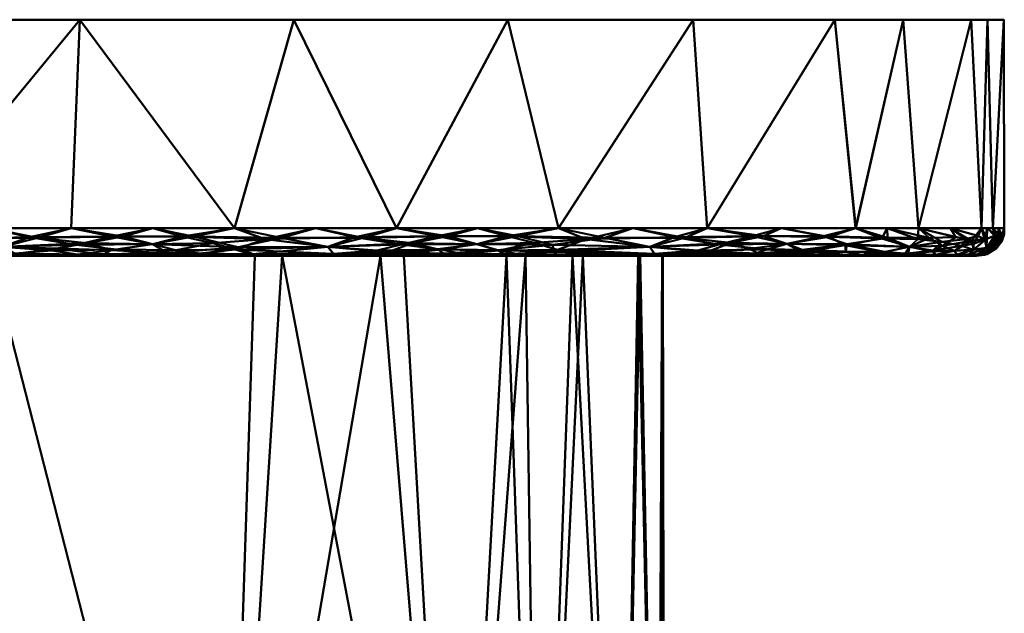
# Model space of a CAD drawing. Header units: millimetres. Extents: x -86 to 208, y -222 to 157.
# Tile 385 of 386: x 51 to 86, y -21 to 0. Entities that reach past the tile are written whole.
import ezdxf

# ---------------------------------------------------------------- set-up
doc = ezdxf.new("R2010")
doc.units = ezdxf.units.MM
doc.layers.add('G-IMPT', color=8, linetype='Continuous', lineweight=30)
doc.layers.add('P-SANR-FIXT', color=6, linetype='Continuous', lineweight=30)

# ---------------------------------------------------------------- blocks, each defined once
blk = doc.blocks.new('FFAS1704-101500ZN0 - 3D_FFAS1704-101500ZN0_D0_ipt-78411-View 1')
at = {"layer": 'G-IMPT', "lineweight": 40}
mesh = blk.add_polyface(dxfattribs=at)
corners = [(50, -49.503, -36.5), (38.237, -49.503, -36.471), (26.474, -49.503, -36.364), (14.712, -49.503, -36.14), (2.956, -49.503, -35.73), (-8.784, -49.503, -34.985), (-20.44, -49.503, -33.401), (-31.126, -49.503, -28.483), (-35.656, -49.503, -17.635), (-36.467, -49.503, -5.899), (-36.467, -49.503, 5.864), (-35.656, -49.503, 17.6), (-31.124, -49.503, 28.448), (-20.439, -49.503, 33.366), (-8.783, -49.503, 34.953), (2.956, -49.503, 35.702), (14.713, -49.503, 36.116), (26.474, -49.503, 36.343), (38.237, -49.503, 36.451), (50, -49.503, 36.482), (50, -42, 36.482), (-3.224, -42, 35.367), (-18.613, -42, 33.725), (-25.28, -42, 32.004), (-30.377, -42, 29.143), (-35.281, -42, 19.646), (-36.457, -42, 6.47), (-36.457, -42, -6.505), (-35.282, -42, -19.681), (-30.378, -42, -29.179), (-25.281, -42, -32.04), (-18.614, -42, -33.759), (-3.225, -42, -35.396), (50, -42, -36.5), (23.388, -42, 35.924), (23.388, -42, -35.948), (10.082, -42, 35.645), (36.694, -42, 36.203), (10.081, -42, -35.672), (36.694, -42, -36.224), (-36.467, -49.503, -0.018), (-36.457, -42, -0.018), (43.347, -42, -36.362), (44.118, -49.503, -36.485), (43.347, -42, 36.342), (44.118, -49.503, 36.466), (30.041, -42, -36.086), (16.735, -42, -35.81), (-2.914, -49.503, -35.357), (-14.612, -49.503, -34.193), (-10.919, -42, -34.578), (3.428, -42, -35.534), (-25.783, -49.503, -30.942), (-36.062, -49.503, -11.767), (-35.869, -42, -13.093), (-32.83, -42, -24.43), (-33.391, -49.503, -23.059), (-10.919, -42, 34.546), (-14.611, -49.503, 34.16), (-25.782, -49.503, 30.907), (8.834, -49.503, -35.935), (-2.913, -49.503, 35.328), (30.041, -42, 36.064), (20.593, -49.503, 36.229), (8.834, -49.503, 35.909), (-35.869, -42, 13.058), (-36.061, -49.503, 11.732), (-33.39, -49.503, 23.024), (32.355, -49.503, -36.417), (20.593, -49.503, -36.252), (32.355, -49.503, 36.397), (16.735, -42, 35.785), (3.429, -42, 35.506), (-32.829, -42, 24.395)]
mesh.append_faces([[corners[k] for k in face] for face in [(20, 45, 19)]], dxfattribs={"vtx0": -1})
mesh.append_faces([[corners[k] for k in face] for face in [(59, 24, 12), (4, 51, 60), (50, 49, 31), (39, 68, 46), (33, 43, 42), (64, 72, 15), (49, 50, 5), (22, 58, 57), (3, 47, 69), (12, 73, 67), (14, 57, 58), (47, 3, 38), (72, 64, 36), (73, 12, 24), (63, 71, 16), (41, 10, 26), (66, 26, 10), (67, 25, 11), (24, 59, 23), (58, 22, 13), (26, 66, 65), (68, 39, 1), (71, 63, 34)]], dxfattribs={"vtx0": -1, "vtx1": -1})
mesh.append_faces([[corners[k] for k in face] for face in [(35, 2, 69), (56, 28, 55), (69, 47, 35), (4, 32, 51), (32, 4, 48), (30, 6, 52), (29, 52, 7), (8, 54, 28), (28, 56, 8), (53, 27, 54), (1, 39, 42), (2, 35, 46), (9, 41, 27), (52, 29, 30), (55, 7, 56), (13, 22, 23), (14, 21, 57), (54, 8, 53), (21, 14, 61), (44, 18, 45), (65, 66, 11), (5, 50, 32), (38, 3, 60), (11, 25, 65), (45, 20, 44), (21, 61, 15), (62, 17, 70)]], dxfattribs={"vtx0": -1, "vtx2": -1})
mesh.append_faces([[corners[k] for k in face] for face in [(41, 9, 40, 10)]], dxfattribs={"vtx0": -1, "vtx3": -1})
mesh.append_faces([[corners[k] for k in face] for face in [(43, 1, 42), (62, 34, 17), (30, 31, 6), (53, 9, 27), (51, 38, 60), (44, 37, 18), (70, 18, 37), (37, 62, 70), (48, 5, 32), (59, 13, 23), (55, 29, 7), (49, 6, 31), (64, 16, 36), (63, 17, 34), (68, 2, 46), (71, 36, 16), (72, 21, 15), (73, 25, 67)]], dxfattribs={"vtx1": -1, "vtx2": -1})
mesh.append_faces([[corners[k] for k in face] for face in [(33, 0, 43)]], dxfattribs={"vtx2": -1})
mesh = blk.add_polyface(dxfattribs=at)
corners = [(50, -42, 36.482), (103.224, -42, 35.367), (118.613, -42, 33.725), (125.28, -42, 32.004), (130.377, -42, 29.143), (135.281, -42, 19.646), (136.457, -42, 6.47), (136.457, -42, -6.505), (135.282, -42, -19.681), (130.378, -42, -29.179), (125.281, -42, -32.04), (118.614, -42, -33.759), (103.225, -42, -35.396), (50, -42, -36.5), (-3.225, -42, -35.396), (-18.614, -42, -33.759), (-25.281, -42, -32.04), (-30.378, -42, -29.179), (-35.282, -42, -19.681), (-36.457, -42, -6.505), (-36.457, -42, 6.47), (-35.281, -42, 19.646), (-30.377, -42, 29.143), (-25.28, -42, 32.004), (-18.613, -42, 33.725), (-3.224, -42, 35.367)]
mesh.append_faces([[corners[k] for k in face] for face in [(18, 16, 17)]], dxfattribs={"vtx0": -1})
mesh.append_faces([[corners[k] for k in face] for face in [(14, 20, 25)]], dxfattribs={"vtx0": -1, "vtx1": -1, "vtx2": -1})
mesh.append_faces([[corners[k] for k in face] for face in [(7, 11, 12, 6), (11, 7, 8), (2, 5, 6, 1)]], dxfattribs={"vtx0": -1, "vtx2": -1})
mesh.append_faces([[corners[k] for k in face] for face in [(0, 1, 13)]], dxfattribs={"vtx1": -1, "vtx2": -1})
mesh.append_faces([[corners[k] for k in face] for face in [(12, 13, 1, 6)]], dxfattribs={"vtx1": -1, "vtx2": -1, "vtx3": -1})
mesh.append_faces([[corners[k] for k in face] for face in [(14, 15, 19, 20), (15, 16, 18, 19), (13, 14, 25, 0), (20, 21, 24, 25)]], dxfattribs={"vtx1": -1, "vtx3": -1})
mesh.append_faces([[corners[k] for k in face] for face in [(3, 4, 5, 2)]], dxfattribs={"vtx2": -1})
mesh.append_faces([[corners[k] for k in face] for face in [(8, 9, 10, 11), (21, 22, 23, 24)]], dxfattribs={"vtx3": -1})
mesh = blk.add_polyface(dxfattribs=at)
corners = [(-36.408, -49.877, -4.426), (-36.467, -49.503, -5.899), (-36.372, -49.842, -7.527), (-36.237, -49.891, -10.712), (-36.133, -50.184, -8.701), (-36.119, -50.035, 11.483), (-36.24, -50.036, 8.79), (-35.881, -50.308, 11.195), (-36.394, -49.91, 4.428), (-36.207, -50.208, 2.075), (-36.111, -50.269, 5.758), (-36.305, -49.771, 10.133), (-36.061, -49.503, 11.732), (-36.264, -49.503, 8.798), (-36.361, -50.002, -2.103), (-36.472, -49.724, -1.48), (-36.072, -50.261, 8.009), (-36.297, -50.04, 6.498), (-36.178, -49.776, 12.373), (-36.467, -49.503, 5.864), (-36.467, -49.503, 2.923), (-36.412, -49.905, 0.301), (-36.174, -50.241, -0.817), (-35.852, -50.435, 1.434), (-36.399, -49.771, 7.328), (-36.378, -49.969, 2.359), (-36.252, -50.116, -6.159), (-36.467, -49.503, -2.958), (-36.162, -50.243, -3.73), (-36.264, -49.503, -8.833), (-36.062, -49.503, -11.767), (-36.115, -49.784, -13.23), (-35.91, -50.391, -6.472), (-36.467, -49.503, -0.018), (-36.052, -50.109, -11.81)]
mesh.append_faces([[corners[k] for k in face] for face in [(1, 0, 27), (19, 24, 13), (33, 21, 20)]], dxfattribs={"vtx0": -1, "vtx1": -1})
mesh.append_faces([[corners[k] for k in face] for face in [(0, 1, 2), (3, 4, 2), (5, 6, 7), (8, 9, 10), (0, 14, 15), (16, 6, 17), (18, 12, 11), (21, 22, 9), (22, 23, 9), (10, 16, 17), (17, 6, 24), (21, 25, 20), (2, 26, 0), (22, 21, 14), (26, 2, 4), (14, 28, 22), (25, 21, 9), (15, 14, 21), (29, 3, 2), (31, 3, 30), (32, 28, 26), (16, 7, 6), (5, 11, 6), (8, 24, 19), (11, 24, 6), (11, 5, 18), (24, 11, 13), (24, 8, 17), (8, 10, 17), (32, 26, 4), (28, 0, 26), (34, 4, 3), (31, 34, 3), (21, 33, 15), (28, 14, 0), (0, 15, 27), (9, 8, 25), (20, 25, 8)]], dxfattribs={"vtx0": -1, "vtx1": -1, "vtx2": -1})
mesh.append_faces([[corners[k] for k in face] for face in [(11, 12, 13), (8, 19, 20), (3, 29, 30), (2, 1, 29)]], dxfattribs={"vtx0": -1, "vtx2": -1})
mesh.append_faces([[corners[k] for k in face] for face in [(33, 27, 15)]], dxfattribs={"vtx1": -1, "vtx2": -1})
mesh = blk.add_polyface(dxfattribs=at)
corners = [(-35.852, -50.435, 1.434), (-35.468, -50.503, -0.018), (-35.468, -50.503, 2.882), (-35.91, -50.391, -6.472), (-36.133, -50.184, -8.701), (-35.721, -50.433, -9.715), (-35.829, -50.207, -13.704), (-36.052, -50.109, -11.81), (-36.115, -49.784, -13.23), (-35.736, -50.458, 6.724), (-36.111, -50.269, 5.758), (-35.809, -50.445, 4.336), (-35.758, -50.462, -4.336), (-35.468, -50.503, -5.817), (-35.468, -50.503, -2.917), (-35.772, -49.913, -16.157), (-35.364, -50.281, -17.066), (-35.849, -49.87, 15.628), (-35.829, -50.207, 13.668), (-35.373, -50.271, 17.056), (-35.293, -49.956, 19.022), (-35.656, -49.503, 17.599), (-35.881, -50.308, 11.195), (-35.519, -50.435, 13.065), (-35.848, -50.436, -1.852), (-35.8, -50.412, 8.935), (-35.579, -50.462, 10.908), (-35.272, -50.503, 8.675), (-35.859, -49.503, 14.665), (-36.178, -49.776, 12.373), (-35.468, -50.503, 5.782), (-36.207, -50.208, 2.075), (-36.174, -50.241, -0.817), (-36.162, -50.243, -3.73), (-36.062, -49.503, -11.767), (-35.859, -49.503, -14.701), (-35.519, -50.435, -13.1), (-35.865, -50.311, -11.445), (-35.656, -49.503, -17.634), (-35.531, -49.78, -18.141), (-35.368, -50.073, -18.272), (-35.272, -50.503, -8.71), (-36.119, -50.035, 11.483), (-36.061, -49.503, 11.732), (-36.072, -50.261, 8.009)]
mesh.append_faces([[corners[k] for k in face] for face in [(38, 15, 35), (43, 29, 28)]], dxfattribs={"vtx0": -1, "vtx1": -1})
mesh.append_faces([[corners[k] for k in face] for face in [(3, 4, 5), (6, 7, 8), (9, 10, 11), (15, 16, 6), (17, 18, 19), (20, 21, 17), (22, 23, 18), (12, 14, 24), (22, 25, 26), (9, 27, 25), (17, 28, 29), (1, 0, 24), (11, 31, 0), (0, 2, 11), (32, 33, 24), (33, 3, 12), (9, 11, 30), (31, 11, 10), (0, 32, 24), (36, 37, 6), (36, 5, 37), (37, 7, 6), (39, 15, 38), (40, 15, 39), (3, 5, 41), (42, 22, 18), (35, 15, 8), (6, 8, 15), (29, 18, 17), (18, 29, 42), (33, 12, 24), (13, 12, 3), (9, 25, 44), (5, 4, 37), (4, 7, 37), (22, 26, 23), (27, 26, 25), (9, 44, 10), (22, 44, 25)]], dxfattribs={"vtx0": -1, "vtx1": -1, "vtx2": -1})
mesh.append_faces([[corners[k] for k in face] for face in [(0, 1, 2), (12, 13, 14), (8, 34, 35), (17, 21, 28)]], dxfattribs={"vtx0": -1, "vtx2": -1})
mesh.append_faces([[corners[k] for k in face] for face in [(2, 30, 11), (14, 1, 24)]], dxfattribs={"vtx1": -1, "vtx2": -1})
mesh = blk.add_polyface(dxfattribs=at)
corners = [(-35.579, -50.462, 10.908), (-35.075, -50.503, 11.568), (-35.519, -50.435, 13.065), (-35.373, -50.271, 17.056), (-34.664, -50.325, 20.407), (-35.293, -49.956, 19.022), (-34.682, -50.503, -17.389), (-34.777, -50.451, -18.668), (-33.548, -50.503, -20.053), (-35.364, -50.281, -17.066), (-35.368, -50.073, -18.272), (-34.94, -50.139, -20.164), (-33.901, -50.307, -23.112), (-34.665, -50.325, -20.443), (-34.523, -49.503, 20.312), (-35.656, -49.503, 17.599), (-34.777, -50.451, 18.633), (-34.003, -50.458, 21.79), (-34.252, -50.142, 22.605), (-34.732, -49.827, 21.635), (-35.849, -49.87, 15.628), (-33.77, -49.854, 24.328), (-34.878, -50.503, 14.461), (-35.829, -50.207, 13.668), (-35.194, -50.448, 15.96), (-34.682, -50.503, 17.354), (-33.548, -50.503, 20.017), (-34.879, -50.503, -14.496), (-35.186, -50.451, -15.994), (-35.272, -50.503, 8.675), (-35.531, -49.78, -18.141), (-35.656, -49.503, -17.634), (-34.523, -49.503, -20.347), (-35.829, -50.207, -13.704), (-35.519, -50.435, -13.1), (-35.075, -50.503, -11.603), (-35.721, -50.433, -9.715), (-35.91, -50.391, -6.472), (-35.272, -50.503, -8.71), (-35.468, -50.503, -5.817), (-34.004, -50.458, -21.825), (-34.228, -49.991, -23.024), (-33.39, -49.503, -23.06), (-35.091, -49.899, -20.151), (-35.736, -50.458, 6.724), (-35.468, -50.503, 5.782), (-33.883, -50.346, 22.954), (-35.772, -49.913, -16.157)]
mesh.append_faces([[corners[k] for k in face] for face in [(6, 7, 8), (25, 24, 22), (26, 16, 25), (27, 28, 6), (1, 0, 29), (35, 34, 27)]], dxfattribs={"vtx0": -1, "vtx1": -1})
mesh.append_faces([[corners[k] for k in face] for face in [(0, 1, 2), (3, 4, 5), (9, 10, 11), (11, 12, 13), (16, 17, 4), (4, 18, 5), (18, 19, 5), (5, 20, 3), (18, 21, 19), (5, 19, 14), (23, 2, 24), (24, 16, 3), (2, 22, 24), (24, 25, 16), (24, 3, 23), (3, 16, 4), (28, 7, 6), (33, 28, 34), (34, 35, 36), (28, 33, 9), (34, 28, 27), (7, 9, 13), (9, 7, 28), (7, 13, 40), (11, 41, 12), (42, 41, 43), (4, 46, 18), (10, 30, 43), (11, 10, 43), (47, 10, 9), (41, 11, 43), (9, 11, 13), (30, 32, 43)]], dxfattribs={"vtx0": -1, "vtx1": -1, "vtx2": -1})
mesh.append_faces([[corners[k] for k in face] for face in [(5, 14, 15), (2, 1, 22), (30, 31, 32), (37, 38, 39), (36, 35, 38), (44, 45, 29)]], dxfattribs={"vtx0": -1, "vtx2": -1})
mesh.append_faces([[corners[k] for k in face] for face in [(32, 42, 43)]], dxfattribs={"vtx1": -1, "vtx2": -1})
mesh = blk.add_polyface(dxfattribs=at)
corners = [(-32.266, -49.851, 26.998), (-31.123, -49.503, 28.449), (-32.256, -49.503, 25.737), (-32.893, -50.432, -24.89), (-32.415, -50.503, -22.716), (-34.004, -50.458, -21.825), (-33.77, -49.854, 24.328), (-33.063, -50.175, 25.351), (-33.366, -49.897, -25.184), (-33.064, -50.175, -25.386), (-34.228, -49.991, -23.024), (-33.548, -50.503, -20.053), (-32.257, -49.503, -25.772), (-33.39, -49.503, -23.06), (-31.339, -50.465, 27.103), (-32.174, -50.359, 26.392), (-33.018, -50.427, 24.625), (-33.548, -50.503, 20.017), (-34.003, -50.458, 21.79), (-34.777, -50.451, 18.633), (-32.414, -50.503, 22.68), (-31.28, -50.503, 25.343), (-29.959, -49.789, 29.428), (-33.389, -49.503, 23.024), (-30.809, -50.083, 28.496), (-34.252, -50.142, 22.605), (-33.883, -50.346, 22.954), (-34.523, -49.503, 20.312), (-34.732, -49.827, 21.635), (-34.664, -50.325, 20.407), (-33.901, -50.307, -23.112), (-34.777, -50.451, -18.668), (-34.665, -50.325, -20.443), (-31.327, -50.47, -27.127), (-32.063, -50.376, -26.539), (-30.77, -50.356, -28.156), (-30.752, -50.114, -28.557), (-32.065, -49.877, -27.289), (-31.124, -49.503, -28.485), (-30.165, -49.811, -29.29), (-31.281, -50.503, -25.379), (-30.778, -50.338, 28.152)]
mesh.append_faces([[corners[k] for k in face] for face in [(12, 8, 13), (38, 37, 12)]], dxfattribs={"vtx0": -1, "vtx1": -1})
mesh.append_faces([[corners[k] for k in face] for face in [(3, 4, 5), (0, 6, 7), (8, 9, 10), (14, 15, 16), (17, 18, 19), (0, 2, 6), (0, 22, 1), (7, 15, 24), (22, 0, 24), (7, 24, 0), (16, 21, 14), (7, 25, 26), (25, 7, 6), (29, 18, 26), (23, 28, 6), (20, 16, 18), (26, 18, 16), (30, 10, 9), (11, 31, 5), (32, 30, 5), (5, 30, 3), (33, 34, 35), (3, 34, 33), (36, 9, 37), (3, 30, 9), (37, 9, 8), (38, 39, 37), (37, 39, 36), (14, 41, 15), (24, 15, 41), (7, 16, 15), (36, 35, 34), (3, 33, 40), (3, 9, 34), (36, 34, 9), (7, 26, 16), (13, 8, 10), (12, 37, 8)]], dxfattribs={"vtx0": -1, "vtx1": -1, "vtx2": -1})
mesh.append_faces([[corners[k] for k in face] for face in [(0, 1, 2), (16, 20, 21)]], dxfattribs={"vtx0": -1, "vtx2": -1})
mesh.append_faces([[corners[k] for k in face] for face in [(4, 11, 5), (2, 23, 6), (23, 27, 28), (17, 20, 18), (40, 4, 3)]], dxfattribs={"vtx1": -1, "vtx2": -1})
mesh = blk.add_polyface(dxfattribs=at)
corners = [(-29.205, -50.281, 29.583), (-30.809, -50.083, 28.496), (-30.778, -50.338, 28.152), (-27.418, -49.789, -31.067), (-30.165, -49.811, -29.29), (-28.453, -49.503, -29.714), (-31.327, -50.47, -27.127), (-29.8, -50.462, -28.712), (-30.147, -50.503, -28.042), (-28.655, -50.069, -30.22), (-26.204, -50.086, -31.47), (-31.28, -50.503, 25.343), (-30.146, -50.503, 28.006), (-31.339, -50.465, 27.103), (-27.812, -49.789, 30.826), (-25.78, -49.503, 30.908), (-28.452, -49.503, 29.679), (-27.321, -50.252, 30.751), (-27.618, -50.414, 30.303), (-29.959, -49.789, 29.428), (-26.63, -50.03, 31.288), (-24.982, -49.853, 32.042), (-25.779, -50.371, 31.264), (-28.654, -50.069, 30.184), (-29.665, -50.457, 28.809), (-27.477, -50.503, 29.141), (-31.123, -49.503, 28.449), (-29.2, -50.366, -29.466), (-27.532, -50.411, -30.394), (-27.937, -50.266, -30.441), (-27.478, -50.503, -29.176), (-31.281, -50.503, -25.379), (-24.807, -50.503, 30.276), (-25.781, -49.503, -30.943), (-30.752, -50.114, -28.557), (-31.124, -49.503, -28.485), (-24.611, -49.831, -32.215), (-25.444, -50.309, -31.538), (-25.749, -50.436, -31.16), (-30.77, -50.356, -28.156)]
mesh.append_faces([[corners[k] for k in face] for face in [(26, 19, 16), (31, 6, 8), (33, 3, 5)]], dxfattribs={"vtx0": -1, "vtx1": -1})
mesh.append_faces([[corners[k] for k in face] for face in [(0, 1, 2), (3, 4, 5), (6, 7, 8), (3, 9, 4), (9, 3, 10), (17, 0, 18), (16, 19, 14), (20, 21, 14), (17, 22, 20), (19, 1, 23), (24, 25, 18), (24, 2, 13), (14, 19, 23), (20, 14, 23), (15, 14, 21), (17, 20, 23), (0, 17, 23), (17, 18, 22), (1, 0, 23), (0, 2, 24), (7, 27, 28), (27, 29, 28), (28, 30, 7), (24, 13, 12), (0, 24, 18), (34, 4, 9), (27, 34, 9), (3, 36, 10), (37, 38, 28), (29, 37, 28), (34, 27, 39), (7, 6, 39), (27, 7, 39), (28, 38, 30), (29, 27, 9), (9, 10, 29), (37, 29, 10)]], dxfattribs={"vtx0": -1, "vtx1": -1, "vtx2": -1})
mesh.append_faces([[corners[k] for k in face] for face in [(14, 15, 16), (24, 12, 25), (4, 35, 5)]], dxfattribs={"vtx0": -1, "vtx2": -1})
mesh.append_faces([[corners[k] for k in face] for face in [(11, 12, 13), (25, 32, 18), (30, 8, 7)]], dxfattribs={"vtx1": -1, "vtx2": -1})
mesh = blk.add_polyface(dxfattribs=at)
corners = [(-20.986, -50.454, -32.559), (-23.888, -50.427, -31.854), (-20.406, -50.283, -33.024), (-23.724, -50.172, 32.258), (-20.259, -50.358, 32.906), (-20.236, -50.099, 33.206), (-24.611, -49.831, -32.215), (-21.429, -49.905, -33.088), (-23.725, -50.172, -32.293), (-18.998, -50.435, -33.031), (-19.47, -50.503, -32.58), (-26.204, -50.086, -31.47), (-25.444, -50.309, -31.538), (-18.486, -50.441, 33.074), (-20.427, -50.47, 32.595), (-26.63, -50.03, 31.288), (-25.779, -50.371, 31.264), (-22.109, -49.849, 32.909), (-24.982, -49.853, 32.042), (-24.807, -50.503, 30.276), (-23.887, -50.427, 31.818), (-18.979, -49.797, 33.609), (-22.138, -50.503, 31.411), (-20.438, -49.503, 33.367), (-17.524, -49.503, 33.763), (-23.109, -49.503, 32.137), (-25.78, -49.503, 30.908), (-18.245, -50.293, 33.395), (-19.469, -50.503, 32.545), (-27.618, -50.414, 30.303), (-27.418, -49.789, -31.067), (-25.781, -49.503, -30.943), (-23.11, -49.503, -32.172), (-20.439, -49.503, -33.401), (-18.593, -49.797, -33.715), (-19.578, -50.033, -33.42), (-22.139, -50.503, -31.445), (-24.809, -50.503, -30.311), (-18.294, -50.307, -33.402), (-25.749, -50.436, -31.16), (-27.478, -50.503, -29.176)]
mesh.append_faces([[corners[k] for k in face] for face in [(22, 20, 19)]], dxfattribs={"vtx0": -1, "vtx1": -1})
mesh.append_faces([[corners[k] for k in face] for face in [(0, 1, 2), (3, 4, 5), (6, 7, 8), (0, 9, 10), (7, 2, 8), (11, 8, 12), (13, 4, 14), (3, 15, 16), (17, 18, 3), (16, 19, 20), (5, 21, 17), (20, 22, 14), (17, 21, 23), (25, 18, 17), (3, 5, 17), (27, 5, 4), (27, 4, 13), (20, 4, 3), (28, 13, 14), (20, 14, 4), (3, 18, 15), (19, 16, 29), (3, 16, 20), (6, 30, 31), (32, 7, 6), (7, 34, 35), (6, 8, 11), (8, 1, 12), (2, 1, 8), (1, 0, 36), (2, 38, 9), (39, 12, 1), (1, 37, 39), (33, 34, 7), (2, 7, 35), (38, 2, 35), (2, 9, 0)]], dxfattribs={"vtx0": -1, "vtx1": -1, "vtx2": -1})
mesh.append_faces([[corners[k] for k in face] for face in [(21, 24, 23), (18, 25, 26), (17, 23, 25), (7, 32, 33), (0, 10, 36), (1, 36, 37), (6, 31, 32)]], dxfattribs={"vtx0": -1, "vtx2": -1})
mesh.append_faces([[corners[k] for k in face] for face in [(22, 28, 14), (37, 40, 39)]], dxfattribs={"vtx1": -1, "vtx2": -1})
mesh = blk.add_polyface(dxfattribs=at)
corners = [(-18.979, -49.797, 33.609), (-17.504, -50.083, 33.726), (-16.46, -49.797, 34.03), (-14.786, -50.097, -34.147), (-16.073, -49.797, -34.121), (-13.111, -49.833, -34.492), (-17.525, -49.503, -33.797), (-18.593, -49.797, -33.715), (-20.439, -49.503, -33.401), (-12.139, -50.172, -34.402), (-13.908, -50.311, -34.041), (-17.505, -50.083, -33.76), (-12.139, -50.172, 34.369), (-15.178, -50.047, 34.096), (-14.302, -50.364, 33.874), (-14.61, -49.503, 34.16), (-17.524, -49.503, 33.763), (-12.341, -50.427, 33.975), (-14.623, -50.47, 33.569), (-18.486, -50.441, 33.074), (-16.32, -50.417, 33.49), (-18.245, -50.293, 33.395), (-16.082, -50.257, 33.786), (-16.592, -50.503, 32.914), (-13.429, -49.851, 34.415), (-20.236, -50.099, 33.206), (-13.716, -50.503, 33.282), (-19.469, -50.503, 32.545), (-16.593, -50.503, -32.948), (-14.654, -50.451, -33.663), (-13.717, -50.503, -33.315), (-16.204, -50.273, -33.783), (-18.294, -50.307, -33.402), (-16.957, -50.422, -33.413), (-18.998, -50.435, -33.031), (-14.611, -49.503, -34.193), (-19.578, -50.033, -33.42), (-12.342, -50.427, -34.007), (-19.47, -50.503, -32.58)]
mesh.append_faces([[corners[k] for k in face] for face in [(6, 7, 8), (26, 18, 23), (28, 29, 30), (35, 4, 6), (38, 34, 28)]], dxfattribs={"vtx0": -1, "vtx1": -1})
mesh.append_faces([[corners[k] for k in face] for face in [(0, 1, 2), (3, 4, 5), (3, 9, 10), (11, 4, 3), (12, 13, 14), (17, 14, 18), (19, 20, 21), (22, 14, 13), (22, 21, 20), (19, 23, 20), (16, 0, 2), (13, 24, 2), (25, 1, 0), (13, 2, 1), (15, 2, 24), (22, 13, 1), (12, 24, 13), (21, 22, 1), (22, 20, 14), (25, 21, 1), (14, 20, 18), (23, 18, 20), (17, 18, 26), (6, 4, 7), (11, 31, 32), (31, 11, 3), (33, 28, 34), (4, 35, 5), (7, 4, 11), (29, 33, 31), (36, 7, 11), (29, 10, 37), (10, 29, 31), (37, 30, 29), (32, 36, 11), (10, 31, 3), (32, 31, 33), (34, 32, 33), (29, 28, 33)]], dxfattribs={"vtx0": -1, "vtx1": -1, "vtx2": -1})
mesh.append_faces([[corners[k] for k in face] for face in [(2, 15, 16), (19, 27, 23)]], dxfattribs={"vtx0": -1, "vtx2": -1})
mesh = blk.add_polyface(dxfattribs=at)
corners = [(-10.469, -49.849, 34.733), (-8.917, -50.187, 34.67), (-7.312, -49.798, 35.028), (-8.808, -50.266, -34.627), (-9.439, -50.449, -34.235), (-12.342, -50.427, -34.007), (-9.893, -49.895, -34.801), (-12.139, -50.172, -34.402), (-11.697, -49.503, 34.557), (-13.429, -49.851, 34.415), (-7.535, -50.419, -34.478), (-7.963, -50.503, -34.05), (-13.111, -49.833, -34.492), (-6.917, -49.798, -35.09), (-8.009, -50.039, -34.891), (-12.139, -50.172, 34.369), (-12.341, -50.427, 33.975), (-9.44, -50.444, 34.219), (-5.835, -50.084, 35), (-6.394, -50.405, 34.569), (-5.848, -49.503, 35.141), (-4.774, -49.798, 35.216), (-8.783, -49.503, 34.953), (-14.61, -49.503, 34.16), (-13.716, -50.503, 33.282), (-10.839, -50.503, 33.651), (-7.963, -50.503, 34.019), (-5.068, -50.503, 34.197), (-14.302, -50.364, 33.874), (-11.697, -49.503, -34.589), (-8.783, -49.503, -34.985), (-5.848, -49.503, -35.171), (-4.379, -49.798, -35.273), (-10.84, -50.503, -33.683), (-5.526, -50.42, -34.629), (-5.069, -50.503, -34.228), (-13.717, -50.503, -33.315), (-14.786, -50.097, -34.147), (-13.908, -50.311, -34.041), (-14.611, -49.503, -34.193), (-6.679, -50.293, -34.765), (-5.836, -50.084, -35.03)]
mesh.append_faces([[corners[k] for k in face] for face in [(22, 2, 20), (26, 17, 25), (11, 10, 35)]], dxfattribs={"vtx0": -1, "vtx1": -1})
mesh.append_faces([[corners[k] for k in face] for face in [(0, 1, 2), (3, 4, 5), (6, 3, 7), (0, 8, 9), (4, 10, 11), (6, 7, 12), (13, 14, 6), (15, 16, 17), (18, 1, 19), (1, 18, 2), (0, 9, 15), (20, 2, 21), (0, 2, 22), (21, 2, 18), (0, 15, 1), (1, 15, 17), (25, 17, 16), (26, 19, 17), (1, 17, 19), (15, 28, 16), (29, 6, 12), (31, 32, 13), (34, 35, 10), (3, 5, 7), (12, 7, 37), (7, 5, 38), (5, 4, 33), (3, 40, 10), (14, 13, 41), (30, 13, 6), (40, 14, 41), (3, 6, 14), (10, 40, 34), (40, 3, 14), (3, 10, 4)]], dxfattribs={"vtx0": -1, "vtx1": -1, "vtx2": -1})
mesh.append_faces([[corners[k] for k in face] for face in [(16, 24, 25), (19, 26, 27), (0, 22, 8), (6, 29, 30), (4, 11, 33), (5, 33, 36), (12, 39, 29)]], dxfattribs={"vtx0": -1, "vtx2": -1})
mesh.append_faces([[corners[k] for k in face] for face in [(8, 23, 9), (30, 31, 13)]], dxfattribs={"vtx1": -1, "vtx2": -1})
mesh = blk.add_polyface(dxfattribs=at)
corners = [(-0.434, -50.173, -35.302), (-3.096, -50.099, -35.205), (-1.406, -49.833, -35.446), (-4.379, -49.798, -35.273), (-5.836, -50.084, -35.03), (-6.917, -49.798, -35.09), (1.822, -49.895, -35.592), (-0.915, -50.424, 34.883), (0.72, -50.503, 34.553), (2.154, -50.47, 34.906), (-3.48, -50.049, 35.185), (-5.835, -50.084, 35), (-4.355, -50.296, 34.899), (1.258, -49.849, 35.555), (-1.713, -49.852, 35.392), (-0.434, -50.173, 35.273), (-4.774, -49.798, 35.216), (-2.913, -49.503, 35.328), (-5.848, -49.503, 35.141), (-2.39, -50.239, 35.094), (0.022, -49.503, 35.515), (-4.059, -50.454, 34.607), (-6.394, -50.405, 34.569), (-5.068, -50.503, 34.197), (-2.174, -50.503, 34.375), (-4.539, -50.276, -34.942), (-6.679, -50.293, -34.765), (-5.069, -50.503, -34.228), (-3.149, -50.449, -34.711), (-2.174, -50.503, -34.405), (-2.914, -49.503, -35.357), (-5.848, -49.503, -35.171), (0.021, -49.503, -35.544), (-2.204, -50.308, -35.049), (-5.526, -50.42, -34.629), (-0.752, -50.427, -34.914), (0.72, -50.503, -34.582), (2.898, -50.265, -35.373), (2.15, -50.449, -35.005), (1.027, -50.385, 35.073)]
mesh.append_faces([[corners[k] for k in face] for face in [(27, 28, 29), (29, 35, 36)]], dxfattribs={"vtx0": -1, "vtx1": -1})
mesh.append_faces([[corners[k] for k in face] for face in [(0, 1, 2), (3, 4, 5), (6, 0, 2), (7, 8, 9), (10, 11, 12), (13, 14, 15), (10, 19, 15), (20, 14, 13), (10, 14, 16), (21, 7, 19), (10, 16, 11), (17, 16, 14), (12, 11, 22), (15, 14, 10), (23, 21, 22), (10, 12, 19), (22, 21, 12), (21, 24, 7), (4, 25, 26), (25, 4, 1), (2, 3, 30), (1, 4, 3), (32, 6, 2), (0, 33, 1), (28, 34, 25), (37, 35, 0), (2, 1, 3), (0, 35, 33), (35, 38, 36), (28, 33, 35), (33, 28, 25), (35, 29, 28), (33, 25, 1), (26, 25, 34), (28, 27, 34), (15, 7, 39), (21, 19, 12), (7, 15, 19)]], dxfattribs={"vtx0": -1, "vtx1": -1, "vtx2": -1})
mesh.append_faces([[corners[k] for k in face] for face in [(16, 17, 18), (14, 20, 17), (7, 24, 8), (3, 31, 30), (2, 30, 32)]], dxfattribs={"vtx0": -1, "vtx2": -1})
mesh.append_faces([[corners[k] for k in face] for face in [(23, 24, 21)]], dxfattribs={"vtx1": -1, "vtx2": -1})
mesh = blk.add_polyface(dxfattribs=at)
corners = [(50, -50.503, 35.482), (38.401, -50.503, 35.452), (26.803, -50.503, 35.346), (15.206, -50.503, 35.126), (3.615, -50.503, 34.728), (-7.962, -50.503, 34.01), (-19.462, -50.503, 32.513), (-30.1, -50.503, 27.938), (-34.675, -50.503, 17.353), (-35.468, -50.503, 5.782), (-35.468, -50.503, -5.817), (-34.675, -50.503, -17.388), (-30.102, -50.503, -27.974), (-19.463, -50.503, -32.547), (-7.962, -50.503, -34.041), (3.614, -50.503, -34.755), (15.206, -50.503, -35.15), (26.803, -50.503, -35.367), (38.401, -50.503, -35.471), (50, -50.503, -35.5), (61.599, -50.503, -35.471), (73.197, -50.503, -35.367), (84.794, -50.503, -35.15), (96.386, -50.503, -34.755), (107.962, -50.503, -34.041), (119.463, -50.503, -32.547), (130.102, -50.503, -27.974), (134.675, -50.503, -17.388), (135.468, -50.503, -5.817), (135.468, -50.503, 5.782), (134.675, -50.503, 17.353), (130.1, -50.503, 27.938), (119.462, -50.503, 32.513), (107.962, -50.503, 34.01), (96.385, -50.503, 34.728), (84.794, -50.503, 35.126), (73.197, -50.503, 35.346), (61.599, -50.503, 35.452), (24.25, -50.503, 0), (24.039, -50.503, -7.888), (23.137, -50.503, -15.121), (20.465, -50.503, -20.671), (14.108, -50.503, -23.341), (7.072, -50.503, -24.086), (0, -50.503, -24.25), (-10.5, -50.503, -23.833), (-19.25, -50.503, -21.606), (-23.372, -50.503, -13.944), (-24.188, -50.503, -4.565), (-24.172, -50.503, 5.078), (-23.309, -50.503, 14.29), (-18.569, -50.503, 21.987), (-9.516, -50.503, 23.922), (0, -50.503, 24.25), (7.887, -50.503, 24.039), (15.121, -50.503, 23.137), (20.671, -50.503, 20.465), (23.341, -50.503, 14.108), (24.085, -50.503, 7.072)]
mesh.append_faces([[corners[k] for k in face] for face in [(49, 9, 48), (52, 6, 51), (43, 16, 42), (22, 35, 21)]], dxfattribs={"vtx0": -1, "vtx1": -1})
mesh.append_faces([[corners[k] for k in face] for face in [(33, 24, 29, 32)]], dxfattribs={"vtx0": -1, "vtx1": -1, "vtx2": -1})
mesh.append_faces([[corners[k] for k in face] for face in [(54, 3, 4, 53), (3, 54, 55, 2), (51, 6, 7, 50), (50, 8, 9, 49), (50, 7, 8), (38, 37, 0, 58), (21, 35, 36, 20), (2, 55, 56), (10, 47, 48, 9), (13, 45, 46, 12), (45, 13, 14, 44), (44, 14, 15), (19, 39, 40, 18), (18, 40, 41, 17)]], dxfattribs={"vtx0": -1, "vtx2": -1})
mesh.append_faces([[corners[k] for k in face] for face in [(20, 36, 37, 38)]], dxfattribs={"vtx0": -1, "vtx2": -1, "vtx3": -1})
mesh.append_faces([[corners[k] for k in face] for face in [(47, 10, 11, 12)]], dxfattribs={"vtx0": -1, "vtx3": -1})
mesh.append_faces([[corners[k] for k in face] for face in [(27, 28, 25, 26)]], dxfattribs={"vtx1": -1})
mesh.append_faces([[corners[k] for k in face] for face in [(4, 5, 53), (46, 47, 12)]], dxfattribs={"vtx1": -1, "vtx2": -1})
mesh.append_faces([[corners[k] for k in face] for face in [(52, 53, 5, 6), (0, 1, 57, 58), (33, 34, 23, 24), (1, 2, 56, 57), (34, 35, 22, 23), (41, 42, 16, 17), (43, 44, 15, 16), (38, 39, 19, 20), (24, 25, 28, 29)]], dxfattribs={"vtx1": -1, "vtx3": -1})
mesh.append_faces([[corners[k] for k in face] for face in [(30, 31, 32, 29)]], dxfattribs={"vtx2": -1})
mesh = blk.add_polyface(dxfattribs=at)
corners = [(0, -50.503, 24.25), (-9.516, -50.503, 23.922), (-18.569, -50.503, 21.987), (-23.309, -50.503, 14.29), (-24.172, -50.503, 5.078), (-24.188, -50.503, -4.565), (-23.372, -50.503, -13.944), (-19.25, -50.503, -21.606), (-10.5, -50.503, -23.833), (0, -50.503, -24.25), (0, -83.4, -24.25), (-8.426, -83.4, -24.004), (-16.764, -83.4, -22.704), (-22.704, -83.4, -16.765), (-24.005, -83.4, -8.426), (-24.25, -83.4, 0), (-24.005, -83.4, 8.425), (-22.705, -83.4, 16.763), (-16.764, -83.4, 22.704), (-8.426, -83.4, 24.004), (0, -83.4, 24.25), (-20.939, -50.503, 18.138), (-14.042, -50.503, 22.954), (-14.875, -50.503, -22.72), (-21.311, -50.503, -17.775), (-19.735, -83.4, 19.734), (-19.734, -83.4, -19.735)]
mesh.append_faces([[corners[k] for k in face] for face in [(19, 22, 18), (22, 19, 1), (17, 3, 16), (14, 6, 13), (5, 15, 4)]], dxfattribs={"vtx0": -1, "vtx1": -1})
mesh.append_faces([[corners[k] for k in face] for face in [(19, 0, 1), (12, 7, 23), (7, 12, 26), (4, 15, 16), (14, 5, 6), (21, 17, 25), (11, 8, 9), (13, 6, 24)]], dxfattribs={"vtx0": -1, "vtx2": -1})
mesh.append_faces([[corners[k] for k in face] for face in [(20, 0, 19)]], dxfattribs={"vtx1": -1})
mesh.append_faces([[corners[k] for k in face] for face in [(25, 18, 2), (3, 4, 16), (22, 2, 18), (23, 8, 12), (24, 7, 26), (2, 21, 25), (14, 15, 5), (21, 3, 17), (26, 13, 24), (11, 12, 8)]], dxfattribs={"vtx1": -1, "vtx2": -1})
mesh.append_faces([[corners[k] for k in face] for face in [(9, 10, 11)]], dxfattribs={"vtx2": -1})
blk = doc.blocks.new('FFAS1704-101500ZN0 - Signature Wall Basin Mixer Set-78412-View 1')
at = {"extrusion": (0, 0, -1)}
blk.add_blockref('FFAS1704-101500ZN0 - 3D_FFAS1704-101500ZN0_D0_ipt-78411-View 1', (0, 0), dxfattribs=at)

msp = doc.modelspace()

# ---------------------------------------------------------------- block references
at = {"layer": 'P-SANR-FIXT', "lineweight": 40}
msp.add_blockref('FFAS1704-101500ZN0 - Signature Wall Basin Mixer Set-78412-View 1', (50, 42), dxfattribs=at)

doc.saveas('drawing.dxf')
